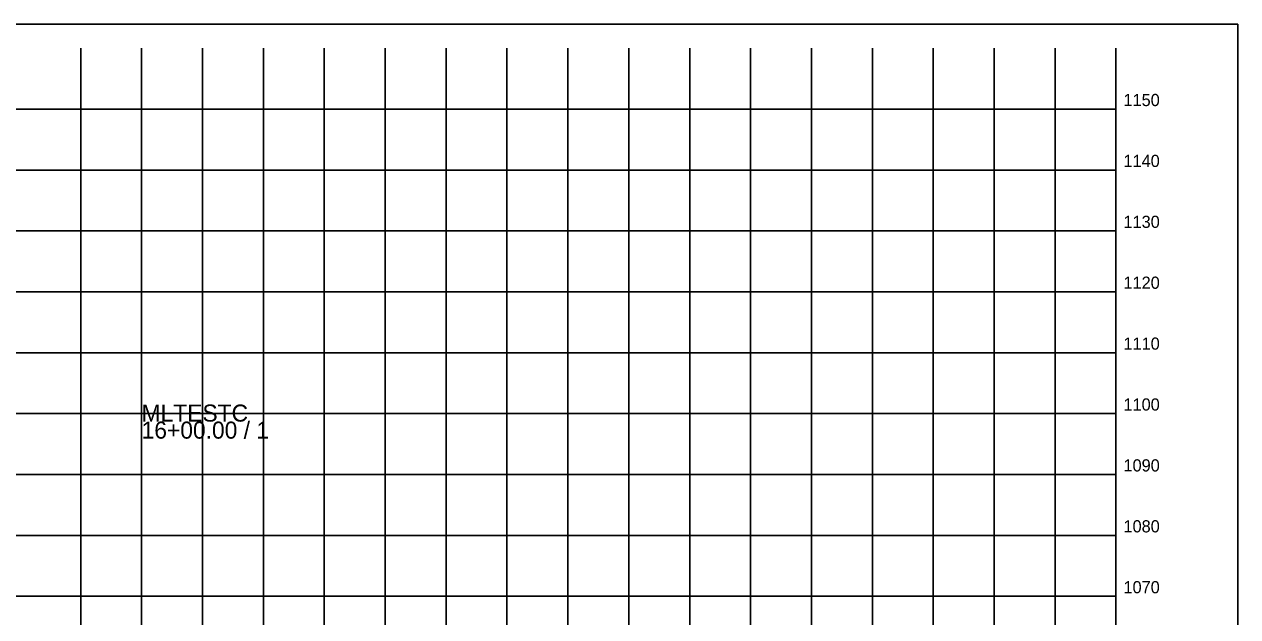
# Model space of a CAD drawing. Extents: x 1131015 to 1136271, y 133453 to 174329.
# Drawn here: x 1131311.2 to 1131510.5, y 166226.3 to 166323.6 of the extents above; entities that cross this region are included whole.
import ezdxf

# ---------------------------------------------------------------- set-up
doc = ezdxf.new("R2010")
doc.units = 0
for name, color, linetype in [('DESIGN - SHEET - Corner Text', 7, 'Continuous'), ('DESIGN - SHEET - Light Grid', 7, 'Continuous'), ('DESIGN - SHEET - Linework', 7, 'Continuous'), ('DESIGN - SHEET - Plot Shape', 7, 'Continuous')]:
    doc.layers.add(name, color=color, linetype=linetype)

msp = doc.modelspace()

# ---------------------------------------------------------------- linework, layer by layer
at = {"layer": 'DESIGN - SHEET - Light Grid'}
msp.add_line((1131340.46, 166167.66), (1131340.46, 166258.35), dxfattribs=at)
at = {"layer": 'DESIGN - SHEET - Linework'}
for p, q in [((1131320.46, 166109.66), (1131320.46, 166319.66)), ((1131330.46, 166109.66), (1131330.46, 166319.66)), ((1131340.46, 166109.66), (1131340.46, 166319.66)), ((1131350.46, 166109.66), (1131350.46, 166319.66)), ((1131360.46, 166109.66), (1131360.46, 166319.66)), ((1131370.46, 166109.66), (1131370.46, 166319.66)), ((1131380.46, 166109.66), (1131380.46, 166319.66)), ((1131390.46, 166109.66), (1131390.46, 166319.66)), ((1131400.46, 166109.66), (1131400.46, 166319.66)), ((1131410.46, 166109.66), (1131410.46, 166319.66)), ((1131420.46, 166109.66), (1131420.46, 166319.66)), ((1131430.46, 166109.66), (1131430.46, 166319.66)), ((1131440.46, 166109.66), (1131440.46, 166319.66)), ((1131450.46, 166109.66), (1131450.46, 166319.66)), ((1131460.46, 166109.66), (1131460.46, 166319.66)), ((1131470.46, 166109.66), (1131470.46, 166319.66)), ((1131480.46, 166109.66), (1131480.46, 166319.66)), ((1131190.46, 166309.66), (1131490.46, 166309.66)), ((1131190.46, 166299.66), (1131490.46, 166299.66)), ((1131190.46, 166289.66), (1131490.46, 166289.66)), ((1131190.46, 166279.66), (1131490.46, 166279.66)), ((1131190.46, 166269.66), (1131490.46, 166269.66)), ((1131190.46, 166259.66), (1131490.46, 166259.66)), ((1131190.46, 166249.66), (1131490.46, 166249.66)), ((1131190.46, 166239.66), (1131490.46, 166239.66)), ((1131190.46, 166229.66), (1131490.46, 166229.66))]:
    msp.add_line(p, q, dxfattribs=at)
msp.add_lwpolyline([(1131190.46, 166319.66), (1131190.46, 166109.66), (1131490.46, 166109.66), (1131490.46, 166319.66)], dxfattribs=at)
at = {"layer": 'DESIGN - SHEET - Plot Shape'}
msp.add_lwpolyline([(1131170.46, 166323.6), (1131510.46, 166323.6), (1131510.46, 166105.72), (1131170.46, 166105.72)], close=True, dxfattribs=at)

# ---------------------------------------------------------------- texts
at = {"layer": 'DESIGN - SHEET - Corner Text'}
for s, p in [('1150', (1131491.7, 166310.16)), ('1140', (1131491.7, 166300.16)), ('1130', (1131491.7, 166290.16)), ('1120', (1131491.7, 166280.16)), ('1110', (1131491.7, 166270.16)), ('1100', (1131491.7, 166260.16)), ('1090', (1131491.7, 166250.16)), ('1080', (1131491.7, 166240.16)), ('1070', (1131491.7, 166230.16))]:
    msp.add_text(s, height=2, dxfattribs=at).set_placement(p)
at = {"layer": 'DESIGN - SHEET - Light Grid'}
for s, p in [('MLTESTC', (1131330.46, 166258.35)), ('16+00.00 / 1', (1131330.46, 166255.55))]:
    msp.add_text(s, height=2.8, dxfattribs=at).set_placement(p)

doc.saveas('drawing.dxf')
